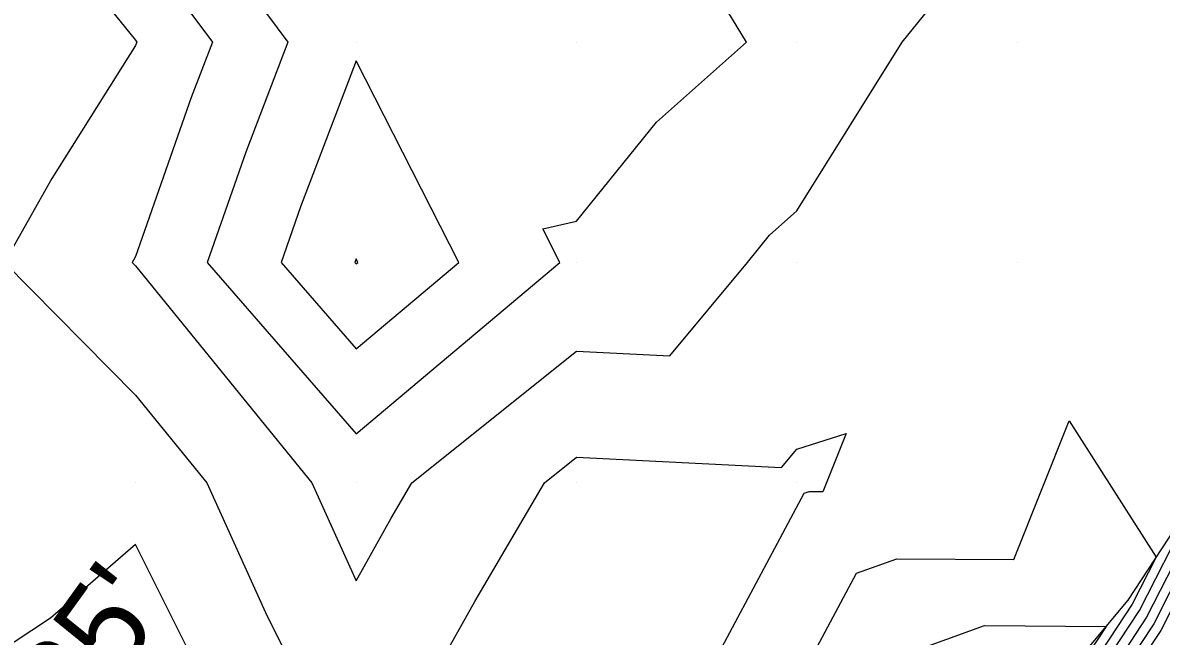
# Model space of a CAD drawing. Extents: x 2188792 to 2191981, y 386090 to 389710.
# Drawn here: x 2190465 to 2190516.7, y 388193.3 to 388221.1 of the extents above; entities that cross this region are included whole.
import ezdxf

# ---------------------------------------------------------------- set-up
doc = ezdxf.new("R2010")
doc.units = 0
for name, color, linetype in [('DTM Contours Major', 7, 'Continuous'), ('DTM Contours Minor', 7, 'Continuous'), ('Exist DTM QL2 LIDAR Elevation Point', 7, 'Continuous'), ('Exist Structure Minor Pipes RCP 18 Inch Invert', 7, 'Continuous'), ('PH Exist DTM Breakline', 7, 'Continuous')]:
    doc.layers.add(name, color=color, linetype=linetype)

msp = doc.modelspace()

# ---------------------------------------------------------------- linework, layer by layer
at = {"layer": 'DTM Contours Major'}
for points in [[(2190480.153, 388210.381), (2190480.108, 388210.264), (2190480.093, 388210.22), (2190480.153, 388210.15), (2190480.236, 388210.22), (2190480.153, 388210.381)], [(2190473.741, 388190.218), (2190470.152, 388197.413), (2190466.293, 388194.077), (2190460.428, 388190.218)], [(2190517.872, 388197.723), (2190516.03, 388194.118), (2190514.54, 388191.847)]]:
    msp.add_lwpolyline(points, dxfattribs=at)
at = {"layer": 'DTM Contours Minor'}
for points in [[(2190462.089, 388230.221), (2190470.152, 388220.299), (2190470.21, 388220.22), (2190470.194, 388220.178), (2190470.152, 388220.058), (2190466.35, 388214.021), (2190464.197, 388210.22), (2190470.152, 388204.196), (2190473.383, 388200.219), (2190476.045, 388194.326), (2190478.094, 388190.218)], [(2190470.152, 388229.512), (2190477.054, 388220.22), (2190475.151, 388215.221), (2190473.404, 388210.22), (2190480.153, 388202.445), (2190489.405, 388210.22)], [(2190489.405, 388210.22), (2190488.624, 388211.749), (2190490.154, 388212.094), (2190493.79, 388216.584), (2190497.882, 388220.22), (2190494.314, 388226.061)], [(2190470.152, 388224.905), (2190473.632, 388220.22), (2190472.673, 388217.7), (2190470.152, 388210.483), (2190470.05, 388210.321), (2190469.993, 388210.22), (2190470.152, 388210.058), (2190478.144, 388200.219), (2190480.153, 388195.771), (2190481.754, 388198.618), (2190482.692, 388200.219), (2190490.154, 388206.191), (2190494.394, 388205.979), (2190497.918, 388210.22), (2190498.919, 388211.456), (2190500.155, 388212.554), (2190504.947, 388220.22), (2190507.269, 388223.108)], [(2190480.153, 388219.371), (2190477.63, 388212.743), (2190476.749, 388210.22), (2190480.153, 388206.298), (2190484.82, 388210.22), (2190480.153, 388219.371)], [(2190498.845, 388188.584), (2190502.87, 388196.113), (2190504.69, 388196.77), (2190510.01, 388196.73), (2190512.518, 388203.03), (2190516.47, 388196.845), (2190515.384, 388194.717), (2190513.262, 388191.486)], [(2190490.154, 388188.028), (2190485.386, 388185.45), (2190482.957, 388190.218), (2190485.548, 388194.824), (2190488.71, 388200.219), (2190490.154, 388201.375), (2190499.463, 388200.911), (2190500.155, 388201.743), (2190502.398, 388202.462), (2190501.339, 388199.8), (2190500.7, 388199.804), (2190500.481, 388199.726), (2190494.92, 388189.322), (2190493.891, 388188.046), (2190490.154, 388188.028)], [(2190513.901, 388191.667), (2190515.707, 388194.417), (2190517.938, 388198.785)], [(2190517.805, 388196.66), (2190516.354, 388193.818), (2190515.179, 388192.028)], [(2190517.739, 388195.597), (2190516.677, 388193.518), (2190515.818, 388192.209)], [(2190482.38, 388180.217), (2190490.154, 388184.42), (2190500.048, 388184.469), (2190502.771, 388187.846), (2190505.259, 388192.501), (2190508.68, 388193.736), (2190514.192, 388193.694), (2190512.623, 388191.305), (2190512.216, 388190.644), (2190509.915, 388186.607), (2190509.242, 388185.653), (2190506.578, 388181.234), (2190505.8, 388180.084), (2190503.332, 388175.883), (2190502.545, 388174.706), (2190500.235, 388171.687), (2190499.709, 388170.949), (2190495.36, 388166.285), (2190495.142, 388166.001), (2190493.91, 388164.665), (2190493.261, 388166.761), (2190484.927, 388174.99), (2190482.38, 388180.217)]]:
    msp.add_lwpolyline(points, dxfattribs=at)
at = {"layer": 'Exist DTM QL2 LIDAR Elevation Point'}
for p, q in [((2190470.152, 388220.22), (2190470.152, 388220.22)), ((2190480.153, 388220.22), (2190480.153, 388220.22)), ((2190490.154, 388220.22), (2190490.154, 388220.22)), ((2190500.155, 388220.22), (2190500.155, 388220.22)), ((2190510.156, 388220.22), (2190510.156, 388220.22)), ((2190470.152, 388210.22), (2190470.152, 388210.22)), ((2190480.153, 388210.22), (2190480.153, 388210.22)), ((2190490.154, 388210.22), (2190490.154, 388210.22)), ((2190500.155, 388210.22), (2190500.155, 388210.22)), ((2190510.156, 388210.22), (2190510.156, 388210.22)), ((2190470.152, 388200.219), (2190470.152, 388200.219)), ((2190480.153, 388200.219), (2190480.153, 388200.219)), ((2190490.154, 388200.219), (2190490.154, 388200.219)), ((2190500.155, 388200.219), (2190500.155, 388200.219))]:
    msp.add_line(p, q, dxfattribs=at)
at = {"layer": 'PH Exist DTM Breakline'}
msp.add_lwpolyline([(2190474.929, 388144.233), (2190477.37, 388146.787), (2190481.047, 388149.981), (2190484.233, 388153.041), (2190487.533, 388157.26), (2190491.136, 388161.138), (2190495.164, 388166.26), (2190499.696, 388171.89), (2190502.458, 388175.917), (2190505.726, 388181.17), (2190509.129, 388186.651), (2190512.079, 388191.151), (2190515.19, 388194.896), (2190517.958, 388199.11), (2190521.252, 388203.381), (2190524.171, 388207.185), (2190526.574, 388210.827), (2190528.902, 388214.434), (2190532.246, 388219.722), (2190535.388, 388223.924), (2190541.519, 388232.016), (2190545.924, 388238.085)], dxfattribs=at)

# ---------------------------------------------------------------- texts
at = {"layer": 'Exist Structure Minor Pipes RCP 18 Inch Invert'}
msp.add_text("INV=46.25'", height=4, rotation=54.2018, dxfattribs=at).set_placement((2190456.267, 388173.103))

doc.saveas('drawing.dxf')
